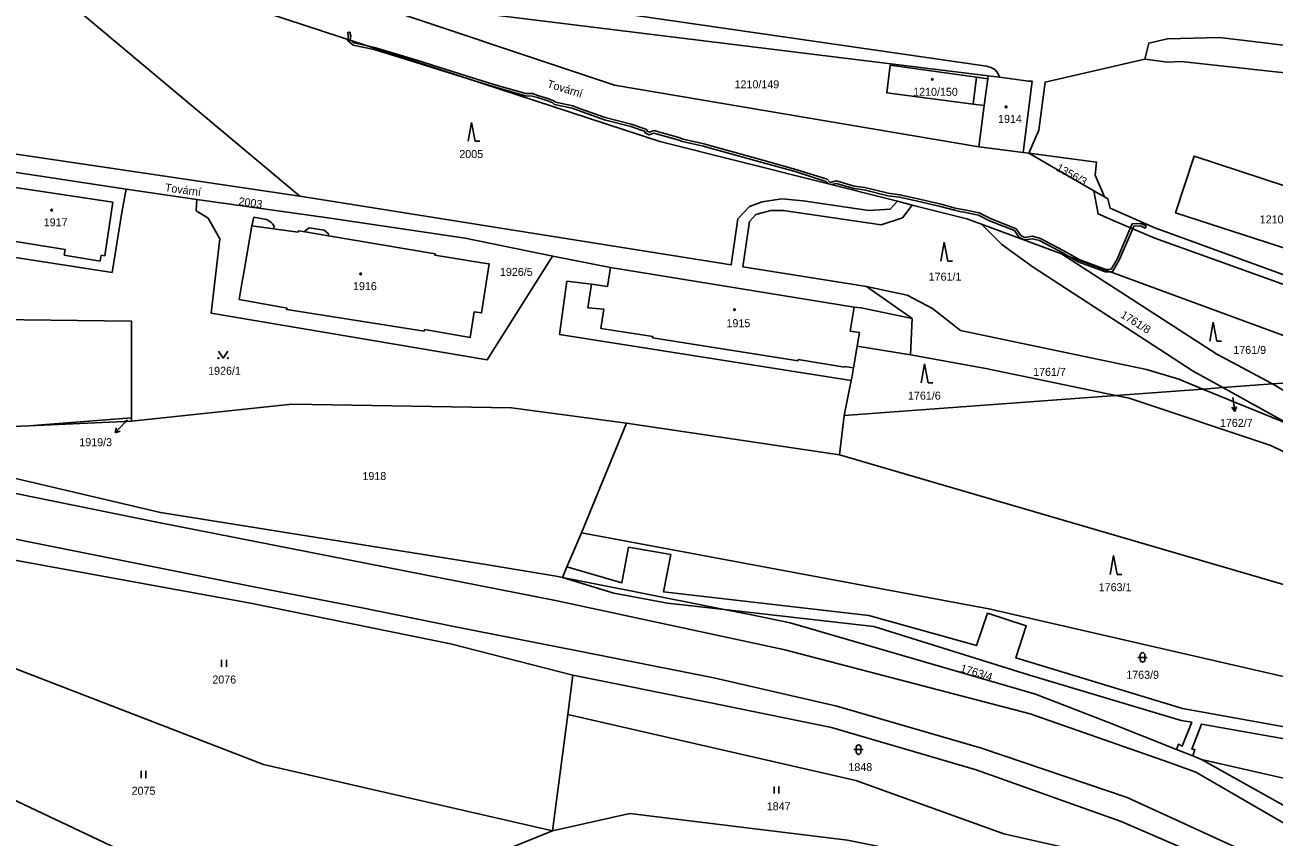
# Model space of a CAD drawing. Extents: x -869103 to -863415, y -1015889 to -1012477.
# Drawn here: x -865858.7 to -865593.3, y -1014341 to -1014168.6 of the extents above; entities that cross this region are included whole.
import ezdxf

# ---------------------------------------------------------------- set-up
doc = ezdxf.new("R2010")
doc.units = 0
for name, color, linetype in [('Hranice parcel', 7, 'Continuous'), ('Parcelní čísla', 7, 'Continuous'), ('Pop  PČ popisy', 7, 'Continuous'), ('Vnitřní kresba', 7, 'Continuous'), ('Věcná břemena k části', 7, 'Continuous'), ('Značky budov', 7, 'Continuous'), ('Značky kultur', 7, 'Continuous')]:
    doc.layers.add(name, color=color, linetype=linetype)

msp = doc.modelspace()

# ---------------------------------------------------------------- linework, layer by layer
at = {"layer": 'Hranice parcel'}
for p, q in [((-865800.27, -1014204.89), (-865851.79, -1014161.74)), ((-865654.02, -1014179.34), (-865789.21, -1014162.7)), ((-865657.21, -1014185.39), (-865656.47, -1014179.68)), ((-865654.02, -1014179.34), (-865651.6, -1014179.65)), ((-865723.74, -1014193.31), (-865673.27, -1014206.02)), ((-865656.01, -1014194.48), (-865646.57, -1014195.66)), ((-865646.57, -1014195.66), (-865645.39, -1014195.81)), ((-865645.39, -1014195.81), (-865631.55, -1014203.78)), ((-865837.19, -1014203.45), (-865866.47, -1014198.98)), ((-865822.14, -1014205.64), (-865837.19, -1014203.45)), ((-865629.27, -1014205.09), (-865631.55, -1014203.78)), ((-865673.27, -1014206.02), (-865670.17, -1014206.8)), ((-865670.17, -1014206.8), (-865658.55, -1014209.73)), ((-865807.35, -1014209.85), (-865810.04, -1014209.41)), ((-865658.55, -1014209.73), (-865655.42, -1014210.88)), ((-865655.42, -1014210.88), (-865638.41, -1014217.15)), ((-865734.23, -1014220.04), (-865746.53, -1014217.65)), ((-865638.41, -1014217.15), (-865568.46, -1014242.92)), ((-865743.5, -1014222.99), (-865745.09, -1014234.32)), ((-865670.17, -1014230.93), (-865679.86, -1014224.11)), ((-865679.86, -1014224.11), (-865671.24, -1014225.94)), ((-865836.01, -1014231.48), (-865920.79, -1014230.32)), ((-865836.03, -1014251.97), (-865836.01, -1014231.48)), ((-865670.55, -1014238.62), (-865670.17, -1014230.93)), ((-865745.09, -1014234.32), (-865683.11, -1014244.07)), ((-865684.59, -1014251.51), (-865683.11, -1014244.07)), ((-865683.11, -1014244.07), (-865683, -1014243.5)), ((-865604.14, -1014245.56), (-865593.62, -1014244.78)), ((-865593.62, -1014244.78), (-865568.46, -1014242.92)), ((-865684.59, -1014251.51), (-865626.9, -1014247.24)), ((-865626.9, -1014247.24), (-865608.41, -1014245.88)), ((-865608.41, -1014245.88), (-865604.14, -1014245.56)), ((-865857.81, -1014253.66), (-865836.03, -1014251.97)), ((-865836.03, -1014252.71), (-865857.81, -1014253.66)), ((-865836.03, -1014251.97), (-865836.03, -1014252.71)), ((-865730.85, -1014253.13), (-865740.41, -1014276.39)), ((-865685.61, -1014259.88), (-865730.85, -1014253.13)), ((-865685.61, -1014259.88), (-865684.59, -1014251.51)), ((-865857.81, -1014253.66), (-865900.57, -1014255.54)), ((-865743.51, -1014283.66), (-865744.45, -1014285.87)), ((-865742.23, -1014306.66), (-865743.32, -1014314.97)), ((-865743.32, -1014314.97), (-865746.55, -1014339.71)), ((-865614, -1014322.41), (-865610.53, -1014323.79)), ((-865610.53, -1014323.79), (-865608.66, -1014324.54)), ((-865608.66, -1014324.54), (-865542.06, -1014339.7))]:
    msp.add_line(p, q, dxfattribs=at)
for points in [[(-865651.6, -1014179.65), (-865651.96, -1014178.82), (-865652.53, -1014178.13), (-865653.4, -1014177.61), (-865654.35, -1014177.34), (-865752.9, -1014163), (-865818.11, -1014145.26), (-865827.78, -1014143.47), (-865828.81, -1014146.86), (-865849.73, -1014143.11), (-865851.83, -1014139.03), (-865883.83, -1014133.38), (-865896.88, -1014132.27)], [(-865854.36, -1014159.59), (-865839.78, -1014159.16), (-865824.06, -1014160.8), (-865806.89, -1014166.14), (-865723.74, -1014193.31)], [(-865789.21, -1014162.7), (-865733.41, -1014181.34), (-865656.01, -1014194.48)], [(-865400.33, -1014196.18), (-865422.46, -1014193.21), (-865497.66, -1014184.12), (-865552.18, -1014177.64), (-865598.31, -1014172.01), (-865604.91, -1014171.24), (-865615.93, -1014171.54), (-865619.91, -1014172.43), (-865620.73, -1014175.8)], [(-865620.73, -1014175.8), (-865641.93, -1014180.74), (-865643.23, -1014190.91), (-865645.39, -1014195.81)], [(-865523.75, -1014237.53), (-865517.19, -1014186.79), (-865613.01, -1014176.34), (-865615.94, -1014176.47), (-865620.73, -1014175.8)], [(-865657.21, -1014185.39), (-865675.55, -1014183), (-865674.83, -1014177.13), (-865656.47, -1014179.68)], [(-865656.47, -1014179.68), (-865654.11, -1014180.01), (-865654.02, -1014179.34)], [(-865646.57, -1014195.66), (-865644.66, -1014180.53), (-865645.46, -1014180.49), (-865651.6, -1014179.65)], [(-865800.27, -1014204.89), (-865869.69, -1014194.63), (-865909.81, -1014189.36), (-865924.48, -1014185.79)], [(-865656.01, -1014194.48), (-865654.86, -1014185.7), (-865657.21, -1014185.39)], [(-865645.39, -1014195.81), (-865630.98, -1014197.72), (-865631.31, -1014200.49), (-865629.27, -1014205.09)], [(-865571.65, -1014209.07), (-865610.27, -1014196.44), (-865614.2, -1014208.46), (-865575.72, -1014220.94), (-865571.65, -1014209.07)], [(-865866.47, -1014198.98), (-865866.76, -1014202.64), (-865868.97, -1014216.64), (-865840.15, -1014221.12), (-865838.05, -1014208.39), (-865837.19, -1014203.45)], [(-865746.53, -1014217.65), (-865746.91, -1014218.26), (-865760.45, -1014239.66), (-865819.1, -1014229.75), (-865817.29, -1014213.95), (-865819.77, -1014209.63), (-865822.32, -1014208.03), (-865822.22, -1014206.7), (-865822.14, -1014205.64)], [(-865822.14, -1014205.64), (-865794.33, -1014209.52), (-865765.12, -1014213.81), (-865746.53, -1014217.65)], [(-865673.27, -1014206.02), (-865674.81, -1014207.71), (-865679.37, -1014207.99), (-865693.33, -1014205.92), (-865697.88, -1014205.5), (-865702.02, -1014206.11), (-865704.75, -1014207.09), (-865707.17, -1014209.75), (-865708.65, -1014219.52), (-865800.27, -1014204.89)], [(-865631.55, -1014203.78), (-865630.68, -1014208.7), (-865626.97, -1014210.27), (-865618.58, -1014213.82), (-865589.66, -1014224.26), (-865565.13, -1014233.21), (-865562.22, -1014234.14), (-865554.34, -1014236.28), (-865552.3, -1014236.74), (-865540.91, -1014238.27), (-865452.75, -1014244.6), (-865433.33, -1014245.7), (-865427.12, -1014245.93), (-865408.72, -1014246.33)], [(-865629.27, -1014205.09), (-865628.61, -1014205.47), (-865628.11, -1014207.44), (-865618.59, -1014211.65), (-865565.36, -1014231.04), (-865553.18, -1014234.6), (-865540.74, -1014236.31), (-865523.75, -1014237.53)], [(-865679.86, -1014224.11), (-865706.14, -1014219.92), (-865704.73, -1014210.33), (-865703.38, -1014208.85), (-865700.17, -1014207.94), (-865697.52, -1014207.97), (-865676.75, -1014211.03), (-865672.24, -1014209.49), (-865670.17, -1014206.8)], [(-865810.04, -1014209.41), (-865810.44, -1014211.23), (-865812.24, -1014221.53), (-865812.56, -1014223.45), (-865813.15, -1014226.86), (-865802.98, -1014228.71), (-865803.03, -1014229.02), (-865773.85, -1014233.61), (-865773.8, -1014233.26), (-865764.06, -1014234.91), (-865763.2, -1014229.46), (-865761.65, -1014229.71), (-865760.01, -1014219.31), (-865761.57, -1014219.07), (-865771.55, -1014217.47), (-865771.5, -1014217.17), (-865794.18, -1014213.35), (-865794.2, -1014212.95), (-865795.11, -1014212.13), (-865798.27, -1014211.63), (-865799.14, -1014212.26), (-865799.16, -1014212.51), (-865800.54, -1014212.28), (-865800.59, -1014212.6)], [(-865805.74, -1014211.3), (-865806.09, -1014210.81), (-865806.36, -1014210.52), (-865806.83, -1014210.15), (-865807.35, -1014209.85)], [(-865604.14, -1014245.56), (-865610.49, -1014242.05), (-865644.43, -1014220.02), (-865651.12, -1014215.2), (-865655.42, -1014210.88)], [(-865800.59, -1014212.6), (-865805.82, -1014211.87), (-865805.74, -1014211.3)], [(-865593.62, -1014244.78), (-865605.45, -1014238.46), (-865638.41, -1014217.15)], [(-865734.23, -1014220.04), (-865734.88, -1014224.13), (-865738.27, -1014223.59), (-865743.5, -1014222.99)], [(-865670.17, -1014230.93), (-865680.98, -1014228.62), (-865682.51, -1014228.5), (-865734.23, -1014220.04)], [(-865671.24, -1014225.94), (-865665.86, -1014228.78), (-865659.87, -1014233.48), (-865620.37, -1014241.75), (-865613.51, -1014243.8), (-865608.41, -1014245.88)], [(-865683, -1014243.5), (-865682.6, -1014241.37), (-865681.84, -1014236.77), (-865670.55, -1014238.62)], [(-865670.55, -1014238.62), (-865654.48, -1014241.53), (-865626.9, -1014247.24)], [(-865593.62, -1014244.78), (-865580.23, -1014252.77), (-865555.66, -1014263.2), (-865532.39, -1014271.3), (-865529.21, -1014273.24), (-865523.45, -1014279.06), (-865519.43, -1014280.38), (-865514.49, -1014280.37), (-865508.27, -1014281.85), (-865503.68, -1014284.54), (-865494.05, -1014291.14), (-865480.98, -1014295.68), (-865473.75, -1014298.72), (-865465.66, -1014306.09), (-865461.51, -1014311.87), (-865457.81, -1014318.59), (-865455.96, -1014326.46)], [(-865462.1, -1014324.75), (-865463.33, -1014319.55), (-865467.89, -1014312.86), (-865492.48, -1014298.92), (-865534.69, -1014281.1), (-865542.96, -1014273.73), (-865568.88, -1014266.92), (-865586.35, -1014261.55), (-865593.99, -1014257.84), (-865624.07, -1014247.83), (-865626.9, -1014247.24)], [(-865608.41, -1014245.88), (-865589.98, -1014253.38), (-865604.14, -1014245.56)], [(-865730.85, -1014253.13), (-865755.32, -1014249.85), (-865801.97, -1014249.08), (-865836.03, -1014252.71)], [(-865900.57, -1014255.54), (-865829.86, -1014272.1), (-865760.74, -1014283.15), (-865745.82, -1014285.64), (-865744.45, -1014285.87)], [(-865901.45, -1014259.75), (-865830.27, -1014274.24), (-865745.93, -1014290.76), (-865697.49, -1014301.17), (-865645.06, -1014314.86), (-865615.37, -1014325.27)], [(-865516.06, -1014309.33), (-865561.44, -1014296.11), (-865685.61, -1014259.88)], [(-865909.52, -1014267.97), (-865810.04, -1014287.84), (-865787.37, -1014292.28), (-865767.55, -1014296.29), (-865740.92, -1014301.53), (-865712.33, -1014307.18), (-865686.16, -1014313.24), (-865655.4, -1014322.12)], [(-865742.23, -1014306.66), (-865768.27, -1014299.99), (-865810.73, -1014291.36), (-865910.6, -1014273.13), (-865917.23, -1014271.71)], [(-865740.41, -1014276.39), (-865742.53, -1014281.36), (-865743.51, -1014283.66)], [(-865740.41, -1014276.39), (-865653.86, -1014292.54), (-865561.1, -1014313.88), (-865518.65, -1014323.65)], [(-865518.65, -1014323.65), (-865519.77, -1014329.88), (-865541.01, -1014326.02), (-865562.65, -1014322.64), (-865561.27, -1014314.86), (-865569.99, -1014313.29), (-865571.44, -1014321.16), (-865612.73, -1014313.69), (-865648.13, -1014302.92), (-865645.91, -1014296.15), (-865654.18, -1014293.49), (-865656.5, -1014300.36), (-865679.4, -1014293.95), (-865723.01, -1014288.9), (-865721.47, -1014281.01), (-865730.43, -1014279.47), (-865731.86, -1014287.04), (-865743.51, -1014283.66)], [(-865744.45, -1014285.87), (-865729.98, -1014288.73), (-865710.08, -1014292.7)], [(-865710.08, -1014292.7), (-865678.34, -1014296.28), (-865645.47, -1014306.54), (-865613.04, -1014316.24), (-865610.77, -1014316.59), (-865612.79, -1014321.73), (-865613.59, -1014321.29), (-865614, -1014322.41)], [(-865710.08, -1014292.7), (-865703.98, -1014293.92), (-865696.05, -1014295.53), (-865643.99, -1014310.69), (-865628.56, -1014316.6), (-865614, -1014322.41)], [(-865746.55, -1014339.71), (-865807.95, -1014325.61), (-865876.57, -1014299.16)], [(-865746.55, -1014339.71), (-865759.52, -1014344.89), (-865784.23, -1014358.64), (-865808.59, -1014357.89), (-865918.39, -1014306.02)], [(-865568.32, -1014375.08), (-865581.38, -1014365.34), (-865601.68, -1014348.08), (-865625.79, -1014337.68), (-865656.58, -1014326.76), (-865687.3, -1014317.72), (-865713.66, -1014312.39), (-865742.23, -1014306.66)], [(-865606.32, -1014361.45), (-865613.27, -1014348.77), (-865650.68, -1014340.35), (-865682.1, -1014329.01), (-865743.32, -1014314.97)], [(-865610.53, -1014323.79), (-865610.08, -1014322.38), (-865610.75, -1014322.33), (-865608.66, -1014317), (-865587.12, -1014320.85), (-865565.07, -1014324.82), (-865550.03, -1014327.2), (-865525.21, -1014331.66), (-865525.74, -1014338.05)], [(-865655.4, -1014322.12), (-865624.48, -1014332.59), (-865596.39, -1014345.46)], [(-865608.66, -1014324.54), (-865584.12, -1014338.28), (-865567.23, -1014351.05), (-865546.3, -1014368.34)], [(-865615.37, -1014325.27), (-865609.91, -1014327.21), (-865586.2, -1014340.97)], [(-865746.55, -1014339.71), (-865730.14, -1014336.02), (-865683.91, -1014341.63), (-865619.55, -1014354.64), (-865606.32, -1014361.45)]]:
    msp.add_lwpolyline(points, dxfattribs=at)
at = {"layer": 'Pop  PČ popisy'}
for p, q in [((-865602.01, -1014247.64), (-865601.64, -1014250.62)), ((-865601.64, -1014250.62), (-865602.26, -1014249.69)), ((-865601.64, -1014250.62), (-865601.27, -1014249.56)), ((-865837.45, -1014252.99), (-865839.5, -1014255.19)), ((-865836.91, -1014252.41), (-865837.45, -1014252.99)), ((-865839.5, -1014255.19), (-865839.18, -1014254.11)), ((-865839.5, -1014255.19), (-865838.45, -1014254.79))]:
    msp.add_line(p, q, dxfattribs=at)
at = {"layer": 'Vnitřní kresba'}
for p, q in [((-865654.86, -1014185.7), (-865654.11, -1014180.01)), ((-865864.1, -1014202.62), (-865839.98, -1014206.22)), ((-865841.68, -1014217.61), (-865839.98, -1014206.22)), ((-865810.44, -1014211.23), (-865805.82, -1014211.87)), ((-865799.16, -1014212.51), (-865794.18, -1014213.35)), ((-865865.72, -1014213.74), (-865850.11, -1014216.25)), ((-865850.11, -1014216.25), (-865850.3, -1014217.47)), ((-865850.3, -1014217.47), (-865842.7, -1014218.71)), ((-865842.5, -1014217.48), (-865842.7, -1014218.71)), ((-865841.68, -1014217.61), (-865842.5, -1014217.48)), ((-865738.27, -1014223.59), (-865739.06, -1014228.6)), ((-865739.06, -1014228.6), (-865735.64, -1014228.95)), ((-865735.64, -1014228.95), (-865736.28, -1014232.99)), ((-865683.36, -1014233.56), (-865682.51, -1014228.5)), ((-865736.28, -1014232.99), (-865725.28, -1014234.73)), ((-865725.28, -1014234.73), (-865725.33, -1014235.03)), ((-865683.36, -1014233.56), (-865681.36, -1014233.89)), ((-865681.84, -1014236.77), (-865681.36, -1014233.89)), ((-865694.41, -1014239.92), (-865725.33, -1014235.03)), ((-865694.36, -1014239.62), (-865694.41, -1014239.92)), ((-865684.52, -1014241.23), (-865694.36, -1014239.62)), ((-865684.47, -1014241.06), (-865684.52, -1014241.23)), ((-865682.6, -1014241.37), (-865684.47, -1014241.06)), ((-865744.45, -1014285.87), (-865733.56, -1014289.2)), ((-865733.56, -1014289.2), (-865722.17, -1014291.34)), ((-865722.17, -1014291.34), (-865710.08, -1014292.7))]:
    msp.add_line(p, q, dxfattribs=at)
at = {"layer": 'Věcná břemena k části'}
for points in [[(-865790.05, -1014171.64), (-865789.34, -1014171.87), (-865789.55, -1014171.7), (-865789.44, -1014170.85), (-865789.63, -1014170.07), (-865790.11, -1014170.19), (-865789.94, -1014170.87)], [(-865790.05, -1014171.64), (-865790.09, -1014171.9), (-865788.94, -1014172.85), (-865784.5, -1014173.81), (-865775.56, -1014176.56), (-865763.37, -1014180.36), (-865785.88, -1014173), (-865788.72, -1014172.39), (-865789.34, -1014171.87)], [(-865634.76, -1014218.92), (-865629.08, -1014221.01), (-865628.08, -1014220.96), (-865636.88, -1014217.71)]]:
    msp.add_lwpolyline(points, close=True, dxfattribs=at)
for points in [[(-865709.83, -1014195.11), (-865714.44, -1014193.81), (-865718.82, -1014192.84), (-865719.77, -1014192.46), (-865725.07, -1014191), (-865725.99, -1014191.35), (-865726.5, -1014191.13), (-865726.6, -1014190.77), (-865727.37, -1014190.48), (-865729.83, -1014189.65), (-865735.37, -1014188.23), (-865740.85, -1014186.29), (-865742.27, -1014185.74), (-865745.91, -1014184.99), (-865746.27, -1014184.7), (-865747.38, -1014184.23), (-865749.66, -1014183.52), (-865750.81, -1014183.16), (-865752.26, -1014183.15), (-865758.54, -1014181.33), (-865764.72, -1014179.42), (-865775.42, -1014176.08), (-865784.38, -1014173.33), (-865785.88, -1014173), (-865763.37, -1014180.36), (-865758.68, -1014181.81), (-865752.34, -1014183.65), (-865750.89, -1014183.66), (-865749.8, -1014184), (-865747.56, -1014184.69), (-865746.53, -1014185.14), (-865746.13, -1014185.45), (-865742.41, -1014186.22), (-865741.03, -1014186.75), (-865735.51, -1014188.71), (-865729.97, -1014190.13), (-865727.53, -1014190.96), (-865727.02, -1014191.15), (-865726.92, -1014191.49), (-865726.01, -1014191.89), (-865725.05, -1014191.52), (-865719.93, -1014192.94), (-865718.96, -1014193.32), (-865714.56, -1014194.29), (-865709.97, -1014195.59), (-865702.04, -1014197.77), (-865695.03, -1014199.72), (-865688.49, -1014201.78), (-865687.96, -1014202.32), (-865687.38, -1014202.47), (-865686.24, -1014202.22), (-865682.58, -1014203.33), (-865680.33, -1014203.61), (-865675.32, -1014204.82), (-865672.83, -1014205.13), (-865669.98, -1014205.79), (-865664.14, -1014207.1), (-865661.16, -1014207.93), (-865660.03, -1014208.16), (-865659.18, -1014208.33), (-865656.06, -1014208.94), (-865653.74, -1014210.14), (-865648.41, -1014212.23), (-865647.45, -1014213.67), (-865646.29, -1014214.23), (-865644.62, -1014213.95), (-865643.11, -1014214.36), (-865638.33, -1014216.89), (-865636.88, -1014217.71), (-865628.08, -1014220.96), (-865627.59, -1014220.93), (-865626.26, -1014218.63), (-865623.58, -1014212.47), (-865623.31, -1014211.82), (-865623.09, -1014211.3), (-865621.66, -1014211.25), (-865620.65, -1014211.69), (-865620.45, -1014211.23), (-865621.56, -1014210.75), (-865623.43, -1014210.82), (-865623.77, -1014211.62), (-865624.04, -1014212.27), (-865626.7, -1014218.41), (-865627.87, -1014220.4), (-865629, -1014220.51), (-865634.54, -1014218.46), (-865638.09, -1014216.45), (-865642.93, -1014213.9), (-865644.6, -1014213.43), (-865646.21, -1014213.71), (-865647.11, -1014213.27), (-865648.09, -1014211.83), (-865653.54, -1014209.68), (-865655.9, -1014208.46), (-865659.08, -1014207.83), (-865659.93, -1014207.66), (-865661.04, -1014207.45), (-865664.02, -1014206.62), (-865669.86, -1014205.31), (-865672.75, -1014204.63), (-865675.24, -1014204.32)], [(-865675.24, -1014204.32), (-865680.25, -1014203.11), (-865682.48, -1014202.83), (-865686.22, -1014201.7), (-865687.58, -1014202), (-865688.23, -1014201.34), (-865694.89, -1014199.24), (-865701.9, -1014197.29), (-865709.83, -1014195.11)]]:
    msp.add_lwpolyline(points, dxfattribs=at)
at = {"layer": 'Značky budov'}
for centre in [(-865665.87, -1014180.11), (-865650.2, -1014185.96), (-865853, -1014207.88), (-865787.34, -1014221.42), (-865707.9, -1014229.01)]:
    msp.add_circle(centre, 0.175, dxfattribs=at)
at = {"layer": 'Značky kultur'}
for p, q in [((-865763.78, -1014189.28), (-865764.53, -1014193.28)), ((-865763.03, -1014193.28), (-865763.78, -1014189.28)), ((-865763.03, -1014193.28), (-865762.03, -1014193.28)), ((-865663.35, -1014214.7), (-865664.1, -1014218.7)), ((-865662.6, -1014218.7), (-865663.35, -1014214.7)), ((-865662.6, -1014218.7), (-865661.6, -1014218.7)), ((-865606.2, -1014231.69), (-865606.95, -1014235.69)), ((-865605.45, -1014235.69), (-865606.2, -1014231.69)), ((-865605.45, -1014235.69), (-865604.45, -1014235.69)), ((-865667.52, -1014240.54), (-865668.27, -1014244.54)), ((-865666.77, -1014244.54), (-865667.52, -1014240.54)), ((-865666.77, -1014244.54), (-865665.77, -1014244.54)), ((-865627.37, -1014281.25), (-865628.12, -1014285.25)), ((-865626.62, -1014285.25), (-865627.37, -1014281.25)), ((-865626.62, -1014285.25), (-865625.62, -1014285.25)), ((-865816.87, -1014304.85), (-865816.87, -1014303.35)), ((-865815.87, -1014304.85), (-865815.87, -1014303.35)), ((-865622.21, -1014302.85), (-865620.21, -1014302.85)), ((-865621.71, -1014302.35), (-865621.71, -1014303.35)), ((-865620.71, -1014303.35), (-865620.71, -1014302.35)), ((-865682.04, -1014321.94), (-865682.04, -1014322.94)), ((-865681.04, -1014322.94), (-865681.04, -1014321.94)), ((-865682.54, -1014322.44), (-865680.54, -1014322.44)), ((-865833.98, -1014328.47), (-865833.98, -1014326.97)), ((-865832.98, -1014328.47), (-865832.98, -1014326.97)), ((-865699.46, -1014331.76), (-865699.46, -1014330.26)), ((-865698.46, -1014331.76), (-865698.46, -1014330.26))]:
    msp.add_line(p, q, dxfattribs=at)
msp.add_lwpolyline([(-865817.55, -1014237.8), (-865816.55, -1014239.3), (-865815.55, -1014237.8)], dxfattribs=at)
for centre in [(-865817.55, -1014239.3), (-865815.55, -1014239.3)]:
    msp.add_circle(centre, 0.1, dxfattribs=at)
for centre, start, end in [((-865621.21, -1014302.35), 0, 180), ((-865621.21, -1014303.35), 180, 359.9879), ((-865681.54, -1014321.94), 0, 180), ((-865681.54, -1014322.94), 180, 359.9879)]:
    msp.add_arc(centre, 0.5, start, end, dxfattribs=at)

# ---------------------------------------------------------------- texts
at = {"layer": 'Parcelní čísla'}
for s, p in [('1210/149', (-865707.9, -1014182.03)), ('1210/150', (-865669.95, -1014183.62)), ('1914', (-865651.92, -1014189.36)), ('2005', (-865766.37, -1014196.83)), ('1917', (-865854.67, -1014211.32)), ('1210/151', (-865596.32, -1014210.71)), ('1926/5', (-865757.74, -1014221.85)), ('1761/1', (-865666.66, -1014222.87)), ('1916', (-865788.97, -1014224.88)), ('1915', (-865709.61, -1014232.74)), ('1761/9', (-865601.93, -1014238.41)), ('1926/1', (-865819.74, -1014242.85)), ('1761/7', (-865644.46, -1014243.08)), ('1761/6', (-865671.05, -1014248.13)), ('1762/7', (-865604.78, -1014253.92)), ('1919/3', (-865847.11, -1014258.01)), ('1918', (-865786.96, -1014265.2)), ('1763/1', (-865630.53, -1014288.8)), ('1763/9', (-865624.68, -1014307.4)), ('2076', (-865818.85, -1014308.4)), ('1848', (-865683.71, -1014326.99)), ('2075', (-865836, -1014332.02)), ('1847', (-865701.06, -1014335.31))]:
    msp.add_text(s, height=1.7, dxfattribs=at).set_placement(p)
for s, rotation, p in [('1356/3', 331, (-865639.73, -1014199.39)), ('2003', 352, (-865813.37, -1014206.8)), ('1761/8', 328, (-865626.05, -1014230.54)), ('1763/4', 343, (-865660.07, -1014305.86))]:
    msp.add_text(s, height=1.7, rotation=rotation, dxfattribs=at).set_placement(p)
at = {"layer": 'Pop  PČ popisy'}
for rotation, p in [(343, (-865747.86, -1014181.78)), (352, (-865829.01, -1014203.88))]:
    msp.add_text('Tovární', height=1.7, rotation=rotation, dxfattribs=at).set_placement(p)

doc.saveas('drawing.dxf')
